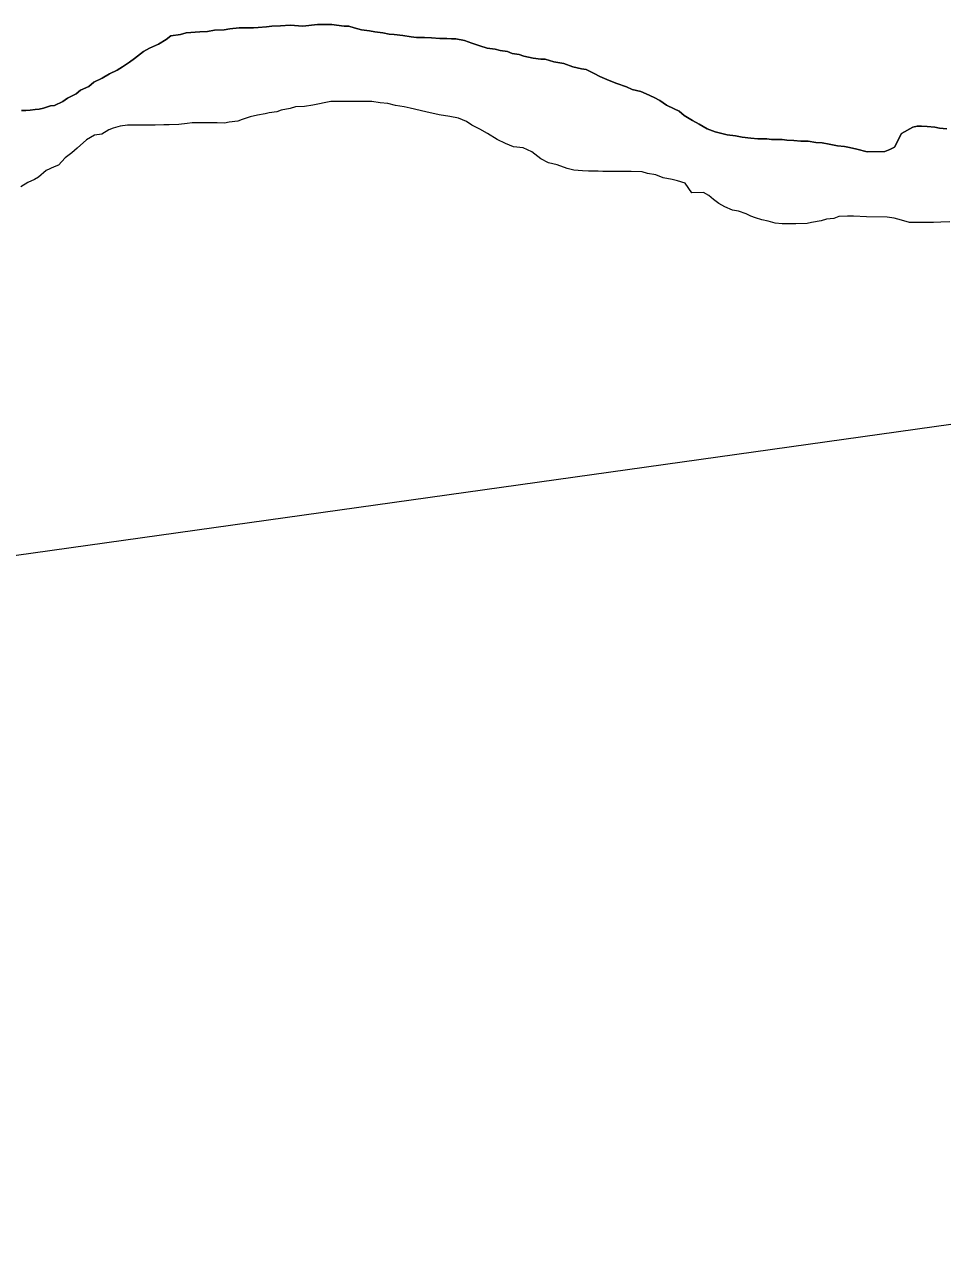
# Model space of a CAD drawing. Extents: x 553962 to 842807, y 8883888 to 9032388.
# Drawn here: x 804986 to 805417, y 9014250 to 9014827 of the extents above; entities that cross this region are included whole.
import ezdxf

# ---------------------------------------------------------------- set-up
doc = ezdxf.new("R2010")
doc.units = 0
doc.header["$LTSCALE"] = 200
doc.layers.add('1', color=7, linetype='Continuous', lineweight=13)

msp = doc.modelspace()

# ---------------------------------------------------------------- linework, layer by layer
at = {"layer": '1'}
for points in [[(804985, 9014786.6), (804987, 9014786.6), (804989, 9014786.8), (804991.3, 9014787.1), (804993.3, 9014787.3), (804995.3, 9014787.8), (804998.5, 9014788.8), (805000.5, 9014789), (805004.3, 9014790.8), (805006.6, 9014792.5), (805010.6, 9014794.5), (805012.6, 9014796.2), (805016.6, 9014797.9), (805018.9, 9014799.9), (805022.9, 9014801.9), (805026.2, 9014803.9), (805029.9, 9014805.6), (805032.4, 9014807.1), (805035.7, 9014809.3), (805038, 9014811.1), (805042.2, 9014814.3), (805045, 9014816), (805049.3, 9014817.8), (805052.8, 9014820), (805055.1, 9014821.7), (805059.6, 9014822.4), (805062.3, 9014823.2), (805068.6, 9014823.6), (805072.3, 9014823.8), (805075.6, 9014824.3), (805080.1, 9014824.6), (805082.8, 9014825), (805087.1, 9014825.5), (805089.1, 9014825.5), (805093.9, 9014825.5), (805096.1, 9014825.7), (805099.9, 9014825.9), (805102.4, 9014826.2), (805106.6, 9014826.4), (805111.1, 9014826.8), (805117.1, 9014826.3), (805123.9, 9014827), (805125.9, 9014827), (805128.1, 9014827), (805130.6, 9014827), (805132.9, 9014826.7), (805136.4, 9014826.2), (805138.6, 9014826.2), (805141.1, 9014825.4), (805144.6, 9014824.6), (805148.4, 9014824.1), (805150.9, 9014823.6), (805154.6, 9014823.1), (805157.6, 9014822.5), (805159.9, 9014822.3)], [(804985, 9014786.6), (804987, 9014786.6), (804989, 9014786.8), (804991.3, 9014787.1), (804993.3, 9014787.3), (804995.3, 9014787.8), (804998.5, 9014788.8), (805000.5, 9014789), (805004.3, 9014790.8), (805006.6, 9014792.5), (805010.6, 9014794.5), (805012.6, 9014796.2), (805016.6, 9014797.9), (805018.9, 9014799.9), (805022.9, 9014801.9), (805026.2, 9014803.9), (805029.9, 9014805.6), (805032.4, 9014807.1), (805035.7, 9014809.3), (805038, 9014811.1), (805042.2, 9014814.3), (805045, 9014816), (805049.3, 9014817.8), (805052.8, 9014820), (805055.1, 9014821.7), (805059.6, 9014822.4), (805062.3, 9014823.2), (805068.6, 9014823.6), (805072.3, 9014823.8), (805075.6, 9014824.3), (805080.1, 9014824.6), (805082.8, 9014825), (805087.1, 9014825.5), (805089.1, 9014825.5), (805093.9, 9014825.5), (805096.1, 9014825.7), (805099.9, 9014825.9), (805102.4, 9014826.2), (805106.6, 9014826.4), (805111.1, 9014826.8), (805117.1, 9014826.3), (805123.9, 9014827), (805125.9, 9014827), (805128.1, 9014827), (805130.6, 9014827), (805132.9, 9014826.7), (805136.4, 9014826.2), (805138.6, 9014826.2), (805141.1, 9014825.4), (805144.6, 9014824.6), (805148.4, 9014824.1), (805150.9, 9014823.6), (805154.6, 9014823.1), (805157.6, 9014822.5), (805159.9, 9014822.3)], [(805159.9, 9014822.3), (805157.6, 9014822.5), (805154.6, 9014823.1), (805150.9, 9014823.6), (805148.4, 9014824.1), (805144.6, 9014824.6), (805141.1, 9014825.4), (805138.6, 9014826.2), (805136.4, 9014826.2), (805132.9, 9014826.7), (805130.6, 9014827), (805128.1, 9014827), (805125.9, 9014827), (805123.9, 9014827), (805117.1, 9014826.3), (805111.1, 9014826.8), (805106.6, 9014826.4), (805102.4, 9014826.2), (805099.9, 9014825.9), (805096.1, 9014825.7), (805093.9, 9014825.5), (805089.1, 9014825.5), (805087.1, 9014825.5), (805082.8, 9014825), (805080.1, 9014824.6), (805075.6, 9014824.3), (805072.3, 9014823.8), (805068.6, 9014823.6), (805062.3, 9014823.2), (805059.6, 9014822.4), (805055.1, 9014821.7), (805052.8, 9014820), (805049.3, 9014817.8), (805045, 9014816), (805042.2, 9014814.3), (805038, 9014811.1), (805035.7, 9014809.3), (805032.4, 9014807.1), (805029.9, 9014805.6), (805026.2, 9014803.9), (805022.9, 9014801.9), (805018.9, 9014799.9), (805016.6, 9014797.9), (805012.6, 9014796.2), (805010.6, 9014794.5), (805006.6, 9014792.5), (805004.3, 9014790.8), (805000.5, 9014789), (804998.5, 9014788.8), (804995.3, 9014787.8), (804993.3, 9014787.3), (804991.3, 9014787.1), (804989, 9014786.8), (804987, 9014786.6), (804985, 9014786.6)], [(805159.9, 9014822.3), (805163.9, 9014821.8), (805167.9, 9014821.2), (805170.4, 9014821), (805174.1, 9014820.9), (805177.4, 9014820.7), (805181.4, 9014820.4), (805184.6, 9014820.4), (805186.9, 9014820.3), (805188.9, 9014820.3), (805192.9, 9014819.6), (805196.3, 9014818.3), (805200.1, 9014817), (805203.6, 9014816), (805207.3, 9014815.5), (805209.6, 9014814.9), (805213.1, 9014814.4), (805215.3, 9014813.4), (805218.6, 9014812.9), (805220.8, 9014812.1), (805225.1, 9014811.3), (805228.8, 9014810.8), (805230.8, 9014810.8), (805234.8, 9014809.5), (805239.6, 9014808.7), (805243.8, 9014807.2), (805247.8, 9014806.2), (805250, 9014805.9), (805253.8, 9014804.1), (805256.5, 9014802.6), (805260.8, 9014800.8), (805264.5, 9014799.3), (805269, 9014797.8), (805271.7, 9014796.5), (805275.7, 9014795.5), (805278.2, 9014794.5), (805281.9, 9014792.7), (805284.7, 9014791.4), (805287.7, 9014789.1), (805291.4, 9014787.4), (805293.7, 9014786.3), (805296.1, 9014784.3), (805299.9, 9014782), (805303.1, 9014780.3), (805306.8, 9014778), (805310.6, 9014776.7), (805313.1, 9014776), (805316.3, 9014775.2), (805320.1, 9014774.7), (805323.3, 9014774.1), (805327.3, 9014773.6), (805330.6, 9014773.3), (805332.6, 9014773.3), (805334.8, 9014773.3), (805337.1, 9014773), (805340.1, 9014773), (805342.1, 9014773), (805344.3, 9014772.7), (805347.6, 9014772.5), (805350.8, 9014772.2), (805354.3, 9014772.2), (805357.8, 9014771.6), (805360.8, 9014771.4), (805364.1, 9014770.8), (805368.1, 9014770.1), (805371.3, 9014769.8), (805373.6, 9014769.3), (805377.1, 9014768.5), (805382, 9014767.2), (805390.3, 9014767.4), (805392.6, 9014768.3), (805394.8, 9014769.4), (805398.1, 9014775.9), (805403.4, 9014778.8), (805405.4, 9014779.3), (805407.4, 9014779.3), (805410.2, 9014779.1), (805413.7, 9014778.8), (805415.9, 9014778.3), (805419.4, 9014778)], [(805159.9, 9014822.3), (805163.9, 9014821.8), (805167.9, 9014821.2), (805170.4, 9014821), (805174.1, 9014820.9), (805177.4, 9014820.7), (805181.4, 9014820.4), (805184.6, 9014820.4), (805186.9, 9014820.3), (805188.9, 9014820.3), (805192.9, 9014819.6), (805196.3, 9014818.3), (805200.1, 9014817), (805203.6, 9014816), (805207.3, 9014815.5), (805209.6, 9014814.9), (805213.1, 9014814.4), (805215.3, 9014813.4), (805218.6, 9014812.9), (805220.8, 9014812.1), (805225.1, 9014811.3), (805228.8, 9014810.8), (805230.8, 9014810.8), (805234.8, 9014809.5), (805239.6, 9014808.7), (805243.8, 9014807.2), (805247.8, 9014806.2), (805250, 9014805.9), (805253.8, 9014804.1), (805256.5, 9014802.6), (805260.8, 9014800.8), (805264.5, 9014799.3), (805269, 9014797.8), (805271.7, 9014796.5), (805275.7, 9014795.5), (805278.2, 9014794.5), (805281.9, 9014792.7), (805284.7, 9014791.4), (805287.7, 9014789.1), (805291.4, 9014787.4), (805293.7, 9014786.3), (805296.1, 9014784.3), (805299.9, 9014782), (805303.1, 9014780.3), (805306.8, 9014778), (805310.6, 9014776.7), (805313.1, 9014776), (805316.3, 9014775.2), (805320.1, 9014774.7), (805323.3, 9014774.1), (805327.3, 9014773.6), (805330.6, 9014773.3), (805332.6, 9014773.3), (805334.8, 9014773.3), (805337.1, 9014773), (805340.1, 9014773), (805342.1, 9014773), (805344.3, 9014772.7), (805347.6, 9014772.5), (805350.8, 9014772.2), (805354.3, 9014772.2), (805357.8, 9014771.6), (805360.8, 9014771.4), (805364.1, 9014770.8), (805368.1, 9014770.1), (805371.3, 9014769.8), (805373.6, 9014769.3), (805377.1, 9014768.5), (805382, 9014767.2), (805390.3, 9014767.4), (805392.6, 9014768.3), (805394.8, 9014769.4), (805398.1, 9014775.9), (805403.4, 9014778.8), (805405.4, 9014779.3), (805407.4, 9014779.3), (805410.2, 9014779.1), (805413.7, 9014778.8), (805415.9, 9014778.3), (805419.4, 9014778)], [(805419.4, 9014778), (805415.9, 9014778.3), (805413.7, 9014778.8), (805410.2, 9014779.1), (805407.4, 9014779.3), (805405.4, 9014779.3), (805403.4, 9014778.8), (805398.1, 9014775.9), (805394.8, 9014769.4), (805392.6, 9014768.3), (805390.3, 9014767.4), (805382, 9014767.2), (805377.1, 9014768.5), (805373.6, 9014769.3), (805371.3, 9014769.8), (805368.1, 9014770.1), (805364.1, 9014770.8), (805360.8, 9014771.4), (805357.8, 9014771.6), (805354.3, 9014772.2), (805350.8, 9014772.2), (805347.6, 9014772.5), (805344.3, 9014772.7), (805342.1, 9014773), (805340.1, 9014773), (805337.1, 9014773), (805334.8, 9014773.3), (805332.6, 9014773.3), (805330.6, 9014773.3), (805327.3, 9014773.6), (805323.3, 9014774.1), (805320.1, 9014774.7), (805316.3, 9014775.2), (805313.1, 9014776), (805310.6, 9014776.7), (805306.8, 9014778), (805303.1, 9014780.3), (805299.9, 9014782), (805296.1, 9014784.3), (805293.7, 9014786.3), (805291.4, 9014787.4), (805287.7, 9014789.1), (805284.7, 9014791.4), (805281.9, 9014792.7), (805278.2, 9014794.5), (805275.7, 9014795.5), (805271.7, 9014796.5), (805269, 9014797.8), (805264.5, 9014799.3), (805260.8, 9014800.8), (805256.5, 9014802.6), (805253.8, 9014804.1), (805250, 9014805.9), (805247.8, 9014806.2), (805243.8, 9014807.2), (805239.6, 9014808.7), (805234.8, 9014809.5), (805230.8, 9014810.8), (805228.8, 9014810.8), (805225.1, 9014811.3), (805220.8, 9014812.1), (805218.6, 9014812.9), (805215.3, 9014813.4), (805213.1, 9014814.4), (805209.6, 9014814.9), (805207.3, 9014815.5), (805203.6, 9014816), (805200.1, 9014817), (805196.3, 9014818.3), (805192.9, 9014819.6), (805188.9, 9014820.3), (805186.9, 9014820.3), (805184.6, 9014820.4), (805181.4, 9014820.4), (805177.4, 9014820.7), (805174.1, 9014820.9), (805170.4, 9014821), (805167.9, 9014821.2), (805163.9, 9014821.8), (805159.9, 9014822.3)], [(805257.9, 9014758), (805255.7, 9014758.1), (805251.2, 9014758.1), (805248.4, 9014758.3), (805244.2, 9014758.6), (805241.2, 9014759.4), (805236.4, 9014761.2), (805232.4, 9014762), (805228.7, 9014764), (805224.5, 9014767.3), (805220.5, 9014769.1), (805216, 9014769.6), (805212.2, 9014771.1), (805208.3, 9014773.1), (805203.8, 9014775.9), (805200.1, 9014777.9), (805196.3, 9014779.7), (805193.8, 9014781.5), (805190.1, 9014783), (805186.1, 9014783.8), (805181.1, 9014784.6), (805174.8, 9014786.1), (805167.4, 9014787.7), (805164.6, 9014788.4), (805160.6, 9014789), (805156.9, 9014790), (805153.4, 9014790.3), (805149.4, 9014790.8), (805147.1, 9014790.8), (805143.4, 9014790.8), (805141.4, 9014790.8), (805137.9, 9014790.9), (805134.1, 9014790.9), (805130.1, 9014790.9), (805127.9, 9014790.4), (805124.1, 9014789.7), (805121.8, 9014789.2), (805117.8, 9014788.5), (805113.6, 9014788.3), (805111.1, 9014787.6), (805106.8, 9014786.8), (805104.8, 9014786.1), (805101.3, 9014785.6), (805099.3, 9014785.1), (805095.8, 9014784.4), (805092.3, 9014783.7), (805088.5, 9014782.4), (805086.5, 9014781.7), (805082.5, 9014781.2), (805080.3, 9014780.7), (805076.8, 9014780.8), (805072.3, 9014780.8), (805069.3, 9014780.8), (805065, 9014780.8), (805062.8, 9014780.6), (805058.8, 9014780.1), (805054.2, 9014779.9), (805051.7, 9014779.9), (805047.7, 9014779.7), (805045.5, 9014779.7), (805041.7, 9014779.7), (805039.7, 9014779.8), (805036.7, 9014779.8), (805034.7, 9014779.8), (805031.2, 9014779.3), (805028, 9014778.3), (805026, 9014777.6), (805022.7, 9014775.6), (805019.2, 9014775.1), (805015.4, 9014772.9), (805011.1, 9014768.9), (805008.6, 9014766.7), (805005.4, 9014764.5), (805002.3, 9014761), (805000.3, 9014760.2), (804996.6, 9014758.5), (804993, 9014755.3), (804991, 9014754.3), (804988, 9014752.8), (804984.7, 9014750.8)], [(805257.9, 9014758), (805255.7, 9014758.1), (805251.2, 9014758.1), (805248.4, 9014758.3), (805244.2, 9014758.6), (805241.2, 9014759.4), (805236.4, 9014761.2), (805232.4, 9014762), (805228.7, 9014764), (805224.5, 9014767.3), (805220.5, 9014769.1), (805216, 9014769.6), (805212.2, 9014771.1), (805208.3, 9014773.1), (805203.8, 9014775.9), (805200.1, 9014777.9), (805196.3, 9014779.7), (805193.8, 9014781.5), (805190.1, 9014783), (805186.1, 9014783.8), (805181.1, 9014784.6), (805174.8, 9014786.1), (805167.4, 9014787.7), (805164.6, 9014788.4), (805160.6, 9014789), (805156.9, 9014790), (805153.4, 9014790.3), (805149.4, 9014790.8), (805147.1, 9014790.8), (805143.4, 9014790.8), (805141.4, 9014790.8), (805137.9, 9014790.9), (805134.1, 9014790.9), (805130.1, 9014790.9), (805127.9, 9014790.4), (805124.1, 9014789.7), (805121.8, 9014789.2), (805117.8, 9014788.5), (805113.6, 9014788.3), (805111.1, 9014787.6), (805106.8, 9014786.8), (805104.8, 9014786.1), (805101.3, 9014785.6), (805099.3, 9014785.1), (805095.8, 9014784.4), (805092.3, 9014783.7), (805088.5, 9014782.4), (805086.5, 9014781.7), (805082.5, 9014781.2), (805080.3, 9014780.7), (805076.8, 9014780.8), (805072.3, 9014780.8), (805069.3, 9014780.8), (805065, 9014780.8), (805062.8, 9014780.6), (805058.8, 9014780.1), (805054.2, 9014779.9), (805051.7, 9014779.9), (805047.7, 9014779.7), (805045.5, 9014779.7), (805041.7, 9014779.7), (805039.7, 9014779.8), (805036.7, 9014779.8), (805034.7, 9014779.8), (805031.2, 9014779.3), (805028, 9014778.3), (805026, 9014777.6), (805022.7, 9014775.6), (805019.2, 9014775.1), (805015.4, 9014772.9), (805011.1, 9014768.9), (805008.6, 9014766.7), (805005.4, 9014764.5), (805002.3, 9014761), (805000.3, 9014760.2), (804996.6, 9014758.5), (804993, 9014755.3), (804991, 9014754.3), (804988, 9014752.8), (804984.7, 9014750.8)], [(805420.8, 9014734.4), (805416.6, 9014734.2), (805413.1, 9014734), (805408.6, 9014734), (805405.8, 9014734), (805403.8, 9014734), (805401.8, 9014734.1), (805398.1, 9014735.1), (805394.6, 9014736.1), (805391.3, 9014736.6), (805381.6, 9014736.7), (805375.6, 9014737), (805372.8, 9014737), (805368.6, 9014736.8), (805366.3, 9014736), (805362.8, 9014735.6), (805360.3, 9014734.8), (805355.8, 9014734.1), (805353.8, 9014733.6), (805348.5, 9014733.4), (805344.3, 9014733.4), (805342, 9014733.4), (805338.8, 9014733.7), (805335.5, 9014734.7), (805332.5, 9014735.3), (805329.5, 9014736.3), (805327.3, 9014737.1), (805325.1, 9014738.1), (805321.6, 9014739.3), (805318.8, 9014739.9), (805315.1, 9014741.4), (805312.3, 9014742.9), (805309.8, 9014744.9), (805307.6, 9014746.7), (805305.1, 9014748.2), (805299.6, 9014748), (805296.6, 9014752.5), (805292.9, 9014753.6), (805290.4, 9014754.3), (805286.2, 9014755.1), (805282.7, 9014756.4), (805278.9, 9014757.1), (805276.4, 9014757.9), (805271.2, 9014758), (805267.7, 9014758), (805263.7, 9014758), (805261.7, 9014758), (805257.9, 9014758)], [(805420.8, 9014734.4), (805416.6, 9014734.2), (805413.1, 9014734), (805408.6, 9014734), (805405.8, 9014734), (805403.8, 9014734), (805401.8, 9014734.1), (805398.1, 9014735.1), (805394.6, 9014736.1), (805391.3, 9014736.6), (805381.6, 9014736.7), (805375.6, 9014737), (805372.8, 9014737), (805368.6, 9014736.8), (805366.3, 9014736), (805362.8, 9014735.6), (805360.3, 9014734.8), (805355.8, 9014734.1), (805353.8, 9014733.6), (805348.5, 9014733.4), (805344.3, 9014733.4), (805342, 9014733.4), (805338.8, 9014733.7), (805335.5, 9014734.7), (805332.5, 9014735.3), (805329.5, 9014736.3), (805327.3, 9014737.1), (805325.1, 9014738.1), (805321.6, 9014739.3), (805318.8, 9014739.9), (805315.1, 9014741.4), (805312.3, 9014742.9), (805309.8, 9014744.9), (805307.6, 9014746.7), (805305.1, 9014748.2), (805299.6, 9014748), (805296.6, 9014752.5), (805292.9, 9014753.6), (805290.4, 9014754.3), (805286.2, 9014755.1), (805282.7, 9014756.4), (805278.9, 9014757.1), (805276.4, 9014757.9), (805271.2, 9014758), (805267.7, 9014758), (805263.7, 9014758), (805261.7, 9014758), (805257.9, 9014758)], [(814298.1, 9008867.1), (813458.2, 9010635.2), (812579.3, 9010752.6), (811652, 9011619.1), (810558.4, 9011741.7), (810194, 9012370), (808313, 9013341.6), (806825.8, 9013525.4), (805531, 9014654.6), (804656.1, 9014532)]]:
    msp.add_lwpolyline(points, dxfattribs=at)

doc.saveas('drawing.dxf')
